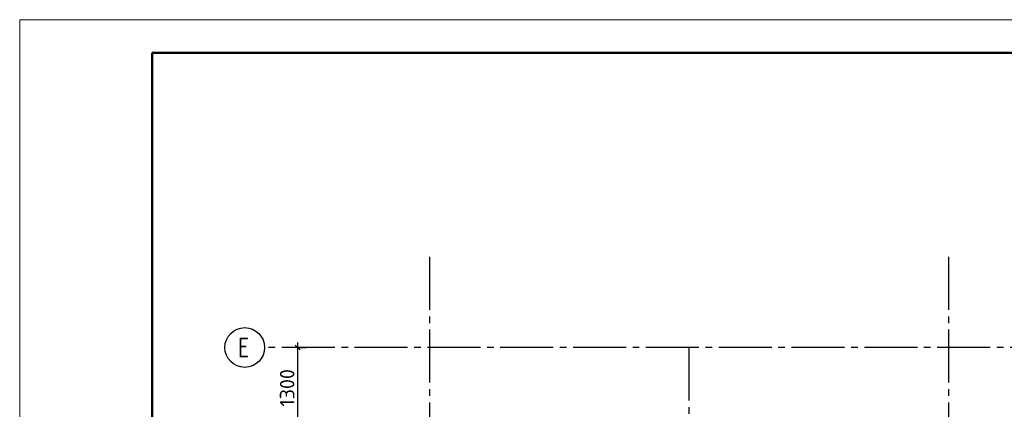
# Model space of a CAD drawing. Header units: millimetres. Extents: x 40580 to 1930067, y -240640 to 81020.
# Tile 507 of 656: x 1187614 to 1202488, y -215733 to -209850. Entities that reach past the tile are written whole.
import ezdxf

# ---------------------------------------------------------------- set-up
doc = ezdxf.new("R2010")
doc.units = ezdxf.units.MM
doc.linetypes.add('______5', pattern=[1100, 800, -100, 100, -100])
doc.linetypes.add('CENTER', pattern=[2, 1.25, -0.25, 0.25, -0.25])
doc.layers.add('Standard', color=7, linetype='Continuous', lineweight=25)
doc.layers.add('ОСИ', color=7, linetype='CENTER', lineweight=15)
doc.styles.add('ISOCPEUR', font='isocpeur.ttf')

msp = doc.modelspace()

# ---------------------------------------------------------------- linework, layer by layer
at = {"layer": 'Standard', "color": 7, "linetype": 'Continuous', "lineweight": 25, "transparency": 33554687}
msp.add_line((1191851.4, -214837.2), (1191776.4, -214762.2), dxfattribs=at)
at = {"layer": 'Standard', "color": 7, "linetype": 'Continuous', "lineweight": -3, "transparency": 33554687}
for p, q in [((1191813.9, -214799.7), (1191813.9, -214724.7)), ((1191813.9, -216099.7), (1191813.9, -214799.7))]:
    msp.add_line(p, q, dxfattribs=at)
at = {"layer": 'Standard', "color": 251, "linetype": 'Continuous', "lineweight": -3, "true_color": 0x656565, "transparency": 33554687}
for q in [(1191688.9, -214799.7), (1191938.9, -214799.7), (1191813.9, -214799.7)]:
    msp.add_line((1191813.9, -214799.7), q, dxfattribs=at)
at = {"layer": 'Standard', "color": 7, "linetype": 'Continuous', "lineweight": 13, "transparency": 33554687}
msp.add_lwpolyline([(1187613.9, -239549.7), (1229613.9, -239549.7), (1229613.9, -209849.7), (1187613.9, -209849.7), (1187613.9, -239549.7)], close=True, dxfattribs=at)
at = {"layer": 'Standard', "color": 7, "linetype": 'Continuous', "lineweight": 50, "transparency": 33554687}
msp.add_lwpolyline([(1189613.9, -210349.7), (1229113.9, -210349.7), (1229113.9, -239049.7), (1189613.9, -239049.7), (1189613.9, -210349.7)], close=True, dxfattribs=at)
at = {"layer": 'ОСИ', "color": 8, "linetype": '______5', "lineweight": -3, "transparency": 33554687}
for p, q in [((1193803.9, -213429.7), (1193803.9, -224299.7)), ((1201643.9, -213429.7), (1201643.9, -224299.7)), ((1223173.9, -214799.7), (1191313.9, -214799.7)), ((1197723.9, -214799.7), (1197723.9, -224299.7))]:
    msp.add_line(p, q, dxfattribs=at)
at = {"layer": 'ОСИ', "color": 7, "linetype": 'Continuous', "lineweight": -3, "transparency": 33554687}
msp.add_circle((1191013.9, -214799.7), 300, dxfattribs=at)

# ---------------------------------------------------------------- texts
at = {"layer": 'Standard', "color": 7, "linetype": 'Continuous', "lineweight": 25, "transparency": 33554687, "insert": (1191763.8, -215692.1), "char_height": 220, "width": 610.171, "attachment_point": 7, "rotation": 90, "style": 'ISOCPEUR'}
msp.add_mtext('1300', dxfattribs=at)
at = {"layer": 'ОСИ', "color": 7, "linetype": 'Continuous', "lineweight": 25, "transparency": 33554687, "insert": (1190908.9, -214949.7), "char_height": 300, "width": 326.834, "attachment_point": 7, "style": 'ISOCPEUR'}
msp.add_mtext('\\W0.78;Е', dxfattribs=at)

doc.saveas('drawing.dxf')
